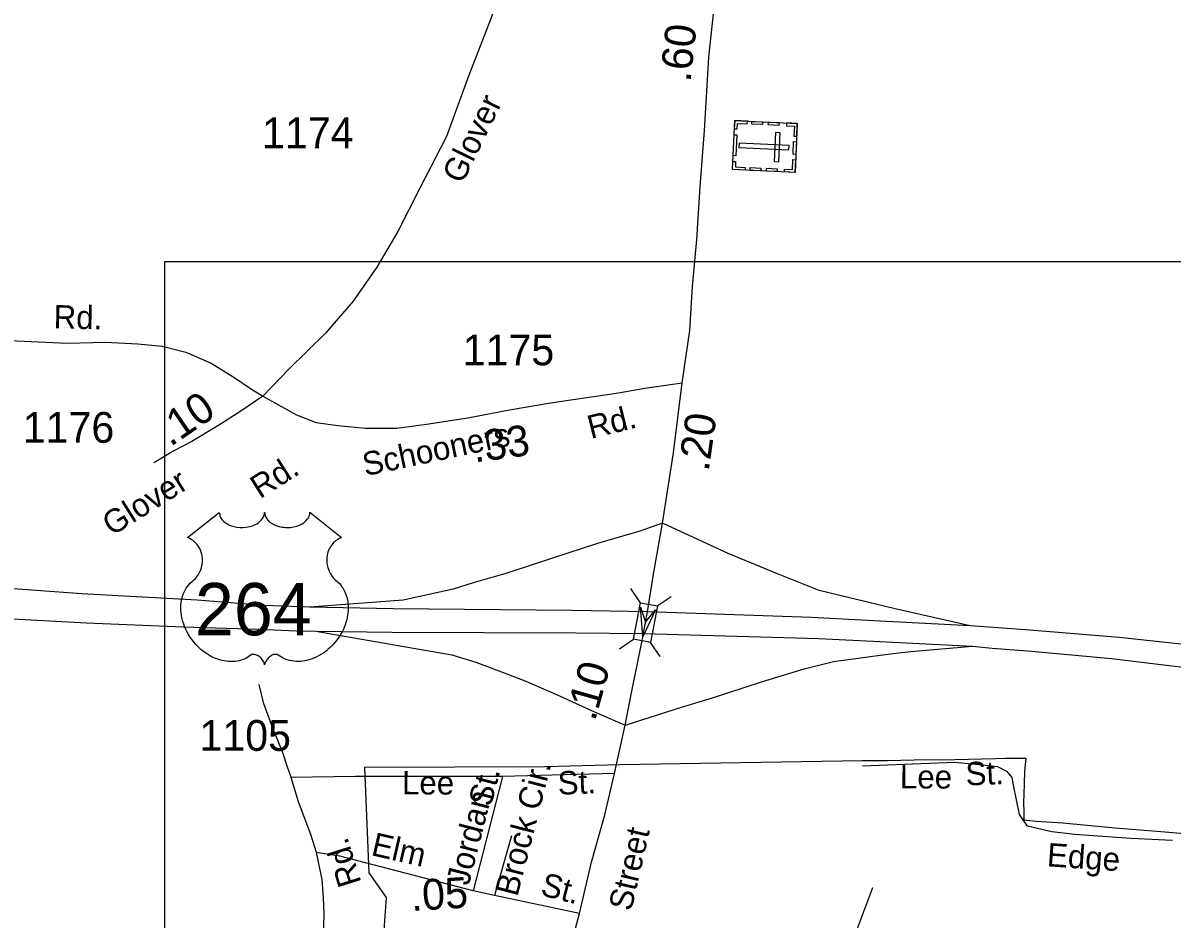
# Model space of a CAD drawing. Extents: x 2220236 to 2384410, y 720751 to 894131.
# Drawn here: x 2259392 to 2264060, y 741558 to 745197 of the extents above; entities that cross this region are included whole.
import ezdxf

# ---------------------------------------------------------------- set-up
doc = ezdxf.new("R2010")
doc.units = 0
doc.layers.add('Default', color=7, linetype='Continuous')

msp = doc.modelspace()

# ---------------------------------------------------------------- linework, layer by layer
at = {"layer": 'Default'}
for p, q in [((2261901, 742842.5), (2261862.2, 742899.6)), ((2261968.8, 742829.6), (2262025.9, 742868.4)), ((2261815.3, 742655.4), (2261872.4, 742694.2)), ((2261980.5, 742623.9), (2261941.7, 742680.9)), ((2261340.6, 742136.7), (2261220.8, 741671.9)), ((2261795.1, 742148.6), (2261340.6, 742136.7)), ((2261377.1, 741895.5), (2261307, 741652.9)), ((2261307, 741652.9), (2261220.8, 741671.9)), ((2261653.6, 741580), (2261307, 741652.9))]:
    msp.add_line(p, q, dxfattribs=at)
for points in [[(2262157.2, 746899.9), (2262049.9, 746709.1), (2261822, 746310.1), (2261610.5, 745950.5), (2261468.1, 745658.9), (2261356.3, 745393.6), (2261293.9, 745218.1), (2261201.8, 744981.3), (2261112, 744735.8), (2261004.6, 744525.3), (2260914.8, 744349.9), (2260829.3, 744205.1), (2260732.9, 744067), (2260621.2, 743937.6), (2260472.1, 743790.7), (2260367, 743681.1)], [(2262069.6, 743735.9), (2262101.4, 743948.6), (2262112.3, 744126.2), (2262129.8, 744317), (2262143, 744531.8), (2262160.5, 744759.9), (2262178, 745058.1), (2262204.3, 745297.1), (2262202.1, 745422.1), (2262193.4, 745579.9), (2262180.2, 745724.6), (2262164.9, 745860.6), (2262146.3, 746040.4), (2262124.4, 746239.9), (2262106.8, 746424.1), (2262106.8, 746575.4), (2262122.2, 746737.7), (2262157.2, 746899.9)], [(2255760, 745505.3), (2255994.8, 745450), (2256169.2, 745391.3), (2256322.8, 745323.9), (2256851.1, 745080.3), (2257686.6, 744689.9), (2258063.3, 744525.9), (2258342.3, 744384.2), (2258588.6, 744239.1), (2258838.9, 744083.6), (2259037.5, 743983.4), (2259124.7, 743950.6), (2259199.7, 743929.9), (2259281.7, 743912.6), (2259367.2, 743905.7), (2259571.5, 743896), (2259727.1, 743900.4), (2259858.6, 743893.8), (2259956.7, 743884.8), (2260053, 743859.8), (2260156.6, 743814.8), (2260253, 743755.6), (2260316.6, 743711.8), (2260367, 743681.1)], [(2259967.8, 744228.7), (2273241.2, 744228.7), (2273241.2, 736157.5), (2259967.8, 736157.5), (2259967.8, 744228.7)], [(2260367, 743681.1), (2260503.2, 743606), (2260583.4, 743574.8), (2260671.6, 743562.7), (2260783.3, 743551.7), (2260910.4, 743551.7), (2261030.9, 743567.1), (2261199.6, 743593.4), (2261368.4, 743626.3), (2261534.9, 743654.8), (2261719, 743681.1), (2261811, 743694.2), (2261918.4, 743714), (2262069.6, 743735.9)], [(2261989.6, 743165.8), (2262034.5, 743450.9), (2262069.6, 743735.9)], [(2260367, 743681.1), (2260277.1, 743619.7), (2260182.9, 743561.4), (2260077.7, 743496.9), (2260005.4, 743459.6), (2259923.7, 743409.9)], [(2260556.9, 742824.3), (2260370.4, 742831.4), (2260099.9, 742852.2), (2259631.2, 742878.4), (2259258.9, 742905.4), (2258790.2, 742947.1), (2258363.2, 743001.4), (2257860.2, 743070.2), (2257248.6, 743171.6), (2256589.9, 743303.7), (2256153.9, 743396.1), (2255865.3, 743463), (2255617, 743515.1)], [(2255605.7, 743351.6), (2255818.2, 743305.5), (2256112.2, 743242.2), (2256557.4, 743153.5), (2257190.7, 743037.6), (2257809.5, 742941.6), (2258319.8, 742876.5), (2258766.7, 742824), (2259222.7, 742784.1), (2259649.5, 742760.5), (2260042.3, 742744.8), (2260349.9, 742734.7), (2260503.6, 742728.2), (2260581.6, 742727.3)], [(2261989.6, 743165.8), (2261897.6, 743132.9), (2261726.7, 743083.1), (2261543.2, 743023.3), (2261353.2, 742961.3), (2261220.8, 742922.9), (2261139.7, 742897.3), (2260936.9, 742852.4), (2260556.9, 742824.3)], [(2261928.6, 742805.6), (2261952.3, 742950.9), (2261989.6, 743165.8)], [(2263240, 742748.7), (2262935.6, 742818.1), (2262626.2, 742892.6), (2262456.8, 742959.6), (2262257.5, 743042.9), (2261989.6, 743165.8)], [(2261928.6, 742805.6), (2261621.7, 742811), (2260896.4, 742818), (2260556.9, 742824.3)], [(2261913, 742718), (2261928.6, 742805.6)], [(2263240, 742748.7), (2262874.5, 742768.1), (2262596.2, 742782.7), (2261928.6, 742805.6)], [(2267400.5, 742079.8), (2267194.3, 742129.6), (2266992.9, 742181.8), (2266424.6, 742305.7), (2265765.6, 742433.7), (2265403.7, 742498.4), (2265156.1, 742537), (2264669, 742605.8), (2264396.4, 742641.8), (2263846.2, 742701.4), (2263465.1, 742732.4), (2263240, 742748.7)], [(2260581.6, 742727.3), (2260891, 742723.4), (2261638.3, 742720.5), (2261913, 742718)], [(2260581.6, 742727.3), (2261133.9, 742630.6), (2261231.5, 742600.4), (2261346.8, 742557.6), (2261434.3, 742523.5), (2261560.2, 742470.1), (2261713.9, 742399.6), (2261839.2, 742345.1)], [(2261839.2, 742345.1), (2261867.6, 742490.4), (2261903.3, 742669.3), (2261913, 742718)], [(2261913, 742718), (2262625.1, 742697.3), (2262872.8, 742685), (2263249.3, 742665.7)], [(2261839.2, 742345.1), (2262066.9, 742418.5), (2262193.5, 742456.9), (2262392.8, 742521), (2262566.4, 742573.7), (2262684.5, 742603.6), (2262775.6, 742616.4), (2262843.9, 742624.9), (2262938.3, 742637.1), (2262999.1, 742644.9), (2263249.3, 742665.7)], [(2263249.3, 742665.7), (2263329.4, 742658.5), (2263474.6, 742646.6), (2263815.2, 742615.6), (2264405.9, 742544.1), (2264644.2, 742512.2), (2265123, 742440.6), (2265377.6, 742399.3), (2265744.9, 742333.2), (2266394.4, 742206.5), (2266946.1, 742079.9), (2267170.4, 742026.8), (2267378.4, 741969.9)], [(2260350.5, 742510.2), (2260368.1, 742437.9), (2260405.3, 742334.8), (2260444.8, 742238.3), (2260466.7, 742172.6), (2260482, 742133.1)], [(2261387.4, 740581.4), (2261451.6, 740825.5), (2261499.8, 741014.1), (2261560.5, 741234.8), (2261653.6, 741580), (2261701.6, 741788.4), (2261755.8, 741980.8), (2261795.1, 742148.6), (2261839.2, 742345.1)], [(2260849.2, 741379.5), (2260868.2, 741645.1), (2260798.8, 741746.2), (2260781, 742174.8), (2261512.5, 742177.4), (2261817.5, 742185.4), (2262801, 742201.3), (2262904.2, 742201.3), (2263013, 742203.9), (2263177.5, 742205.2), (2263344, 742209.2), (2263383, 742210.6), (2263466.8, 742210.6), (2263461.2, 742158.8), (2263460, 742105.8), (2263457.5, 742030.1), (2263458.8, 741992.9), (2263458.8, 741961.1), (2263508.8, 741955.8), (2263617.2, 741949.2), (2263829.5, 741927.9), (2263999.2, 741914.7), (2264529.8, 741869.6)], [(2260849.2, 741379.5), (2260868.2, 741645.1), (2260798.8, 741746.2), (2260781, 742174.8), (2261512.5, 742177.4), (2261817.5, 742185.4), (2262801, 742201.3), (2262904.2, 742201.3), (2263013, 742203.9), (2263177.5, 742205.2), (2263344, 742209.2), (2263383, 742210.6), (2263466.8, 742210.6), (2263461.2, 742158.8), (2263460, 742105.8), (2263457.5, 742030.1), (2263458.8, 741992.9), (2263458.8, 741961.1), (2263508.8, 741955.8), (2263617.2, 741949.2), (2263829.5, 741927.9), (2263999.2, 741914.7), (2264529.8, 741869.6)], [(2264061.8, 741876.3), (2263893.7, 741884.8), (2263665.7, 741900.7), (2263571.6, 741911.8), (2263473.5, 741934.8), (2263440.9, 741982.5), (2263415.9, 742102.2), (2263411.6, 742132.2), (2263391.5, 742156.1), (2263353.3, 742175.6), (2263275.1, 742184.8), (2263177.1, 742193.8), (2262803.5, 742178.3)], [(2260390.9, 740360.6), (2260414.1, 740446.9), (2260490.8, 740795.6), (2260514.9, 740918.4), (2260530.2, 740995.1), (2260563.1, 741163.9), (2260598.1, 741354.7), (2260613.5, 741477.5), (2260615.7, 741580.5), (2260612.4, 741644.1), (2260608, 741718.7), (2260583.9, 741828.3), (2260577.3, 741850.2), (2260562, 741900.7), (2260511.6, 742034.4), (2260482, 742133.1)], [(2261340.6, 742136.7), (2260742.9, 742137.2), (2260482, 742133.1)], [(2261220.8, 741671.9), (2260678.6, 741812.6), (2260583.9, 741828.3)], [(2262682.4, 741253), (2262845.4, 741685.9)]]:
    msp.add_lwpolyline(points, dxfattribs=at)
for points in [[(2262537.9, 744788.6), (2262528.6, 744589.7), (2262274.2, 744601.6), (2262283.5, 744800.5)], [(2262282, 744767.5), (2262293.5, 744766.9), (2262294.5, 744788.9), (2262334.9, 744787), (2262335.4, 744798.1), (2262283.6, 744800.6)], [(2262353.4, 744797.3), (2262396.7, 744795.2), (2262396.1, 744783.9), (2262352.9, 744785.9)], [(2262420.6, 744794.1), (2262463.8, 744792.1), (2262463.3, 744780.7), (2262420, 744782.7)], [(2262494.6, 744790.6), (2262494.1, 744779.3), (2262526.3, 744777.8), (2262524.4, 744737.3), (2262535.5, 744736.7), (2262537.9, 744788.6)], [(2262292.3, 744742.6), (2262288.4, 744657.8), (2262277, 744658.3), (2262280.9, 744743.1)], [(2262468, 744751), (2262449.4, 744751.9), (2262443.8, 744634.3), (2262462.5, 744633.4)], [(2262503.5, 744681.1), (2262504.4, 744699.7), (2262301.8, 744709.2), (2262301, 744690.5)], [(2262534.4, 744714.6), (2262532, 744662.8), (2262520.6, 744663.4), (2262523, 744715.1)], [(2262275.8, 744634.7), (2262287.3, 744634.2), (2262286.2, 744612.2), (2262326.6, 744610.3), (2262326.1, 744599.2), (2262274.2, 744601.6)], [(2262347, 744609.6), (2262390.2, 744607.6), (2262389.7, 744596.2), (2262346.4, 744598.2)], [(2262412.8, 744606.5), (2262456.1, 744604.5), (2262455.5, 744593.1), (2262412.3, 744595.1)], [(2262485.3, 744591.7), (2262485.8, 744603), (2262518, 744601.5), (2262519.8, 744642), (2262531, 744641.5), (2262528.5, 744589.7)], [(2260189.5, 743209.5), (2260189.8, 743204.2), (2260191.1, 743197.9), (2260192.1, 743194.6), (2260195, 743188.4), (2260199.9, 743181), (2260206.7, 743173.8), (2260214.4, 743167.5), (2260219.5, 743164.2), (2260228.3, 743159.4), (2260238.2, 743155.3), (2260249.3, 743152.1), (2260260.7, 743149.8), (2260273, 743148.4), (2260285.3, 743148.2), (2260298.5, 743149.2), (2260313.1, 743152), (2260319.8, 743153.7), (2260327.3, 743156.3), (2260334.3, 743159.2), (2260342, 743163.3), (2260348.1, 743167.3), (2260353, 743170.8), (2260359.8, 743177.3), (2260365.2, 743184.1), (2260367.5, 743187.9), (2260369.5, 743191.5), (2260372.2, 743199.3), (2260372.9, 743202.7), (2260373.5, 743209.8), (2260373.9, 743203.8), (2260374.5, 743200.1), (2260375.5, 743196.4), (2260377, 743192.6), (2260379.8, 743187.1), (2260382.8, 743182.5), (2260388.5, 743175.8), (2260392.1, 743172.4), (2260395.4, 743169.8), (2260404.1, 743163.8), (2260414.3, 743158.6), (2260419.3, 743156.4), (2260424.5, 743154.6), (2260431, 743152.6), (2260437.8, 743151), (2260444.5, 743149.9), (2260451.3, 743148.9), (2260458.3, 743148.3), (2260464, 743148.2), (2260471, 743148.3), (2260477.4, 743148.6), (2260484.1, 743149.4), (2260491.3, 743150.6), (2260497.2, 743151.9), (2260504.9, 743154), (2260511.9, 743156.5), (2260518.1, 743159.1), (2260526.1, 743163.3), (2260532.5, 743167.3), (2260537.2, 743171.1), (2260542.8, 743176.3), (2260548.2, 743182.5), (2260551.3, 743186.9), (2260553.5, 743191.6), (2260555.5, 743196.4), (2260556.8, 743201.6), (2260557.4, 743206.1), (2260557.5, 743209.9), (2260686.1, 743107.5), (2260683.1, 743106.3), (2260676.1, 743102.9), (2260670.5, 743099.6), (2260661.7, 743093.4), (2260657.9, 743090), (2260654.1, 743086.4), (2260650.6, 743082.6), (2260647.5, 743079), (2260643.8, 743073.9), (2260640.5, 743068.7), (2260637.2, 743063), (2260634.8, 743058.1), (2260630.9, 743047.7), (2260629, 743041.2), (2260627.7, 743035.7), (2260626.2, 743024.2), (2260625.8, 743018.7), (2260625.8, 743013.3), (2260626.2, 743007.6), (2260626.7, 743002.1), (2260627.7, 742996.4), (2260628.6, 742991.4), (2260630.2, 742985.3), (2260632.5, 742978.1), (2260635.3, 742971.2), (2260641.1, 742960), (2260648.7, 742948.7), (2260654.1, 742942.3), (2260659.4, 742936.8), (2260667.3, 742930.1), (2260671.6, 742926.3), (2260676.6, 742921.4), (2260684.6, 742912), (2260687.9, 742907.6), (2260691.2, 742902.7), (2260694.2, 742897.6), (2260697.3, 742892.1), (2260699.7, 742887.3), (2260704.2, 742876.3), (2260707.5, 742865.6), (2260709, 742860), (2260711.4, 742847.4), (2260712.3, 742841.1), (2260713.3, 742828.8), (2260713.4, 742813.9), (2260712.2, 742799.8), (2260709.6, 742783.3), (2260707.4, 742773.4), (2260704, 742761.9), (2260700.7, 742752), (2260694.8, 742737.3), (2260689.6, 742726.7), (2260682.9, 742714.2), (2260678.2, 742706.7), (2260672.9, 742698.7), (2260666.1, 742689.4), (2260658.2, 742679.5), (2260648.7, 742669.1), (2260641, 742661.4), (2260631, 742652.5), (2260624.9, 742647.4), (2260616.3, 742640.9), (2260604.4, 742633), (2260592.7, 742626.2), (2260582.8, 742621.1), (2260574, 742617.3), (2260562.6, 742613), (2260543.6, 742607.8), (2260536.7, 742606.3), (2260528.5, 742605.1), (2260520.8, 742604.4), (2260513.4, 742603.9), (2260503.3, 742603.9), (2260493.4, 742604.7), (2260484, 742606), (2260474.2, 742608.1), (2260463.9, 742611.1), (2260454.6, 742614.8), (2260445.2, 742619.4), (2260429.3, 742629.4), (2260424.7, 742631.9), (2260422.1, 742632.5), (2260416, 742632.8), (2260410.2, 742631.6), (2260404.3, 742629.3), (2260400.7, 742627.4), (2260396, 742624.3), (2260392.3, 742621.4), (2260387.9, 742617.2), (2260384.9, 742613.7), (2260382.5, 742611), (2260378.1, 742603.9), (2260376.5, 742600.6), (2260374.8, 742596.2), (2260373.3, 742589.8), (2260371.3, 742597.9), (2260369, 742603.2), (2260366.2, 742607.8), (2260363.4, 742611.8), (2260358.9, 742617), (2260354.9, 742620.8), (2260350, 742624.8), (2260344.8, 742627.9), (2260340.7, 742630), (2260336.9, 742631.5), (2260332.3, 742632.6), (2260328.5, 742632.9), (2260325.4, 742632.8), (2260321.1, 742631.9), (2260315.3, 742627.7), (2260309.8, 742623.9), (2260303.8, 742620.2), (2260296.6, 742616.4), (2260291.4, 742613.9), (2260285.1, 742611.5), (2260277.9, 742609.1), (2260270, 742607), (2260261.8, 742605.4), (2260254.7, 742604.3), (2260247, 742603.6), (2260240.1, 742603.4), (2260232.9, 742603.4), (2260226.1, 742604), (2260218.3, 742604.7), (2260208.6, 742606.1), (2260200.5, 742607.9), (2260192, 742610.2), (2260183.3, 742612.9), (2260174, 742616.5), (2260162.3, 742621.6), (2260154.1, 742625.8), (2260141.3, 742633.2), (2260126.3, 742643.6), (2260114.9, 742652.8), (2260106.6, 742660.3), (2260094.4, 742672.7), (2260087.2, 742680.9), (2260075.9, 742695.5), (2260068.7, 742706), (2260064, 742713.8), (2260057.2, 742726.2), (2260053.4, 742734.1), (2260048.6, 742745.5), (2260044.7, 742755.9), (2260041.5, 742765.7), (2260039.8, 742772.1), (2260037.4, 742783.1), (2260035.9, 742790.9), (2260034.5, 742801.6), (2260033.7, 742812.9), (2260033.5, 742823.3), (2260033.8, 742832), (2260034.8, 742842.1), (2260036.5, 742852.8), (2260038.6, 742862), (2260040.4, 742868.6), (2260043.1, 742876.7), (2260046.8, 742885.6), (2260051, 742894.1), (2260055.1, 742901.2), (2260060.2, 742908.8), (2260065.2, 742915.2), (2260071.7, 742922.4), (2260078.6, 742928.9), (2260084.8, 742934), (2260092.3, 742941.3), (2260096.2, 742945.7), (2260100.8, 742951.8), (2260104.6, 742957.5), (2260107.5, 742962.6), (2260111.4, 742970.2), (2260113.8, 742975.8), (2260116.7, 742984.4), (2260118.2, 742990.5), (2260119.7, 742998.3), (2260120.7, 743005.7), (2260121.1, 743014.9), (2260120.9, 743022.5), (2260119.9, 743031.4), (2260118.2, 743039.9), (2260116.2, 743047.4), (2260113, 743055.9), (2260110.1, 743062.1), (2260105.2, 743070.5), (2260099.7, 743078.4), (2260094, 743084.7), (2260088.3, 743090.4), (2260082.9, 743094.7), (2260077.7, 743098.4), (2260071.1, 743102.4), (2260064.8, 743105.5), (2260060.9, 743107.1)], [(2261872.4, 742694.2), (2261900.7, 742842.6), (2261970, 742829.4), (2261941.7, 742680.9)], [(2261962.4, 742813.3), (2261909.9, 742703.3), (2261900.4, 742824.8), (2261921, 742763.2)]]:
    msp.add_lwpolyline(points, close=True, dxfattribs=at)

# ---------------------------------------------------------------- texts
for s, height, rotation, p in [('.60', 125, 83.7215, (2262103.7, 744954.3)), ('Glover', 95, 63.9982, (2261176.7, 744539.4)), ('Rd.', 95, 358.7643, (2259515.6, 743956.6)), ('.10', 125, 34.2661, (2259990.6, 743473.8)), ('Rd.', 95, 14.0686, (2261698.9, 743507.1)), ('.20', 125, 81.7854, (2262177.5, 743373)), ('Schooners', 95, 11.9214, (2260782.6, 743356.2)), ('.33', 125, 7.8021, (2261226.5, 743411.6)), ('Rd.', 95, 32.4561, (2260354.8, 743262.3)), ('Glover', 95, 32.0624, (2259752.7, 743111.3)), ('.10', 125, 74.2469, (2261715.4, 742358.1)), ('Brock Cir.', 95, 75.6696, (2261400.6, 741645.6)), ('Lee', 95, 359.7971, (2262954.7, 742088.4)), ('Lee', 95, 359.7971, (2262954.7, 742088.4)), ('St.', 95, 2.3755, (2263223.5, 742099.8)), ('Lee', 95, 359.7971, (2260931.6, 742064.1)), ('St.', 95, 75.1909, (2261292.7, 742010.7)), ('St.', 95, 2.3755, (2261566.4, 742062.3)), ('Jordan', 95, 75.6696, (2261202.7, 741690.2)), ('Elm', 95, 347.1093, (2260802.7, 741817.9)), ('Street', 95, 77.03, (2261863.1, 741586.9)), ('Rd.', 95, 107.4841, (2260767.8, 741706.4)), ('Edge', 95, 356.0102, (2263550.2, 741772.4)), ('.05', 125, 3.6268, (2260971, 741590.3)), ('St.', 95, 345.5297, (2261490.3, 741656))]:
    msp.add_text(s, height=height, rotation=rotation, dxfattribs=at).set_placement(p)
for s, height, p in [('1174', 125, (2260363, 744688.2)), ('1175', 125, (2261178.4, 743806.6)), ('1176', 125, (2259390.8, 743492)), ('264', 212.5, (2260090.6, 742710.2)), ('1105', 125, (2260108.9, 742241))]:
    msp.add_text(s, height=height, dxfattribs=at).set_placement(p)

doc.saveas('drawing.dxf')
